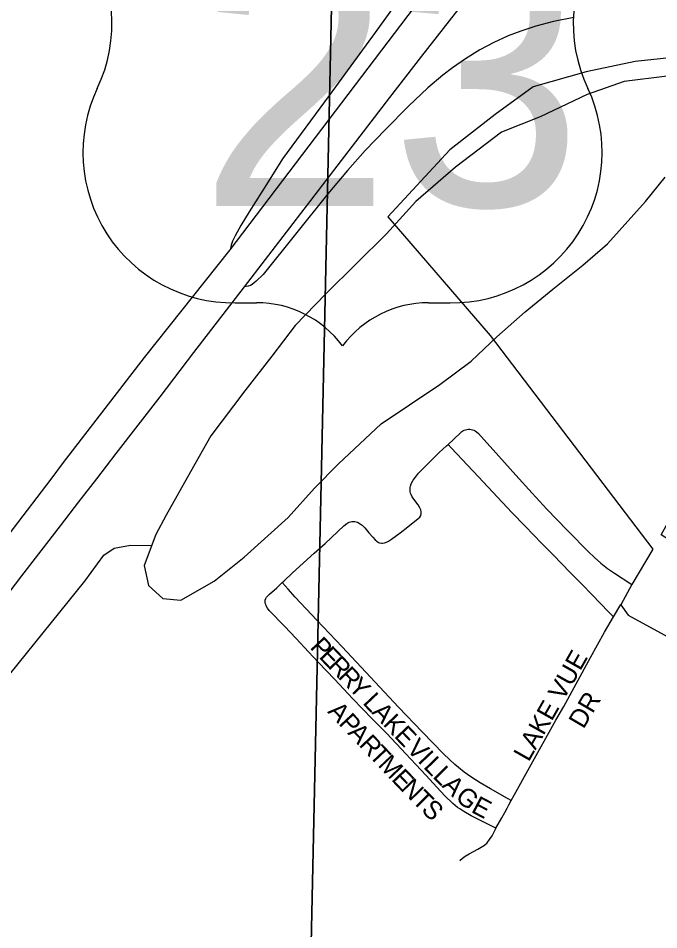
# Model space of a CAD drawing. Extents: x 1443599 to 1910620, y 1028088 to 1361369.
# Drawn here: x 1664571 to 1666300, y 1291997 to 1294458 of the extents above; entities that cross this region are included whole.
import ezdxf

# ---------------------------------------------------------------- set-up
doc = ezdxf.new("R2010")
doc.units = 0
for name, color, linetype in [('GM_X_City_Street', 7, 'Continuous'), ('GM_X_City_Street_Text', 7, 'Continuous'), ('GM_X_Corporation', 7, 'Continuous'), ('GM_X_Interstate_Route', 7, 'Continuous'), ('GM_X_Minor_Lake', 7, 'Continuous'), ('GM_X_Minor_River', 7, 'Continuous'), ('GM_X_Section', 7, 'Continuous'), ('GM_X_US_Location', 7, 'Continuous'), ('GM_X_US_Route', 7, 'Continuous'), ('GM_X_US_Shield', 7, 'Continuous')]:
    doc.layers.add(name, color=color, linetype=linetype)

msp = doc.modelspace()

# ---------------------------------------------------------------- linework, layer by layer
at = {"layer": 'GM_X_City_Street'}
for points in [[(1665731, 1293307.2), (1665746.2, 1293320.8), (1665765.2, 1293339.4), (1665767.9, 1293341.7), (1665771, 1293343.8), (1665774.5, 1293345.6), (1665778.2, 1293347), (1665782, 1293347.8), (1665785.9, 1293348.2), (1665789.7, 1293348.2), (1665793.5, 1293347.7), (1665797.3, 1293346.8), (1665800.9, 1293345.5), (1665804.3, 1293343.7), (1665807.5, 1293341.6), (1665812.9, 1293336.8), (1665828.8, 1293319.7), (1665867.8, 1293275.4), (1665914.3, 1293224.5), (1665957.7, 1293175.3), (1665998.1, 1293132.4), (1666052.7, 1293075.7), (1666073.4, 1293054.7), (1666091.9, 1293035.4), (1666108.8, 1293018.1), (1666126, 1293001.8), (1666143.4, 1292986.3), (1666161.4, 1292972.6), (1666180, 1292959.8), (1666224.2, 1292930.6), (1666227.4, 1292928.6)], [(1665283.7, 1292934), (1665287.6, 1292937.7), (1665311.3, 1292960.5), (1665369.7, 1293013.6), (1665399.2, 1293039.5), (1665449.5, 1293087), (1665457.7, 1293093.5), (1665460.8, 1293095.4), (1665464.2, 1293097.1), (1665467.8, 1293098.5), (1665471.6, 1293099.3), (1665475.7, 1293099.5), (1665479.8, 1293099.2), (1665483.5, 1293098.2), (1665487.1, 1293096.9), (1665493.5, 1293093.2), (1665499.2, 1293088.9), (1665506.7, 1293081.6), (1665517.7, 1293068.9), (1665528.1, 1293056.5), (1665534.6, 1293049.5), (1665539.1, 1293045.6), (1665543.8, 1293042.8), (1665546, 1293041.8), (1665551.4, 1293040.8), (1665553.9, 1293040.8), (1665559.5, 1293041.6), (1665564.9, 1293043.4), (1665570.4, 1293046), (1665578.2, 1293051.2), (1665602.2, 1293068.3), (1665622.8, 1293084.5), (1665650.5, 1293106.9), (1665654.6, 1293111), (1665657.3, 1293115.3), (1665658.7, 1293120.2), (1665658.8, 1293125.4), (1665657.5, 1293130.8), (1665655.2, 1293136), (1665650.3, 1293143.9), (1665638.4, 1293159.8), (1665634.5, 1293165.6), (1665631.2, 1293172.1), (1665629.9, 1293175.5), (1665629, 1293179.2), (1665628.4, 1293182.9), (1665628.4, 1293186.8), (1665628.7, 1293190.5), (1665629.5, 1293194.3), (1665631.9, 1293201.2), (1665637, 1293210.6), (1665642.9, 1293219), (1665651.5, 1293229.4), (1665665.3, 1293243.9), (1665707.3, 1293285.5), (1665726.8, 1293303.4), (1665731, 1293307.2)], [(1666177.9, 1292841.3), (1666164.4, 1292855.2), (1666120, 1292900.7), (1666091.8, 1292929.6), (1666060.8, 1292961.4), (1666014.5, 1293009), (1665984.6, 1293039.6), (1665938.8, 1293086.6), (1665902.8, 1293123.5), (1665813.6, 1293219.9), (1665739.4, 1293298.2), (1665731, 1293307.2)], [(1665860.4, 1292271), (1665847.8, 1292277.2), (1665793.7, 1292304.2), (1665773.6, 1292315.9), (1665762.5, 1292323.3), (1665757, 1292327.3), (1665744.2, 1292337.9), (1665722.7, 1292358.3), (1665701.2, 1292381.4), (1665672, 1292412.9), (1665644.2, 1292442.9), (1665617.4, 1292471.7), (1665565.5, 1292526.4), (1665526.3, 1292566.1), (1665474.1, 1292620.7), (1665424.5, 1292673.2), (1665381.7, 1292718.6), (1665354.9, 1292747.4), (1665321, 1292783.2), (1665289.5, 1292816.4), (1665248.1, 1292859), (1665243.8, 1292864.8), (1665240.3, 1292871.2), (1665238.9, 1292874.7), (1665237.8, 1292878.5), (1665237.3, 1292882.6), (1665237.7, 1292887), (1665239, 1292891.2), (1665241.1, 1292894.9), (1665243.6, 1292897.9), (1665248.8, 1292902.8), (1665268.6, 1292919.9), (1665283.7, 1292934)], [(1665901.6, 1292345.7), (1665891.2, 1292351.6), (1665845.9, 1292376.9), (1665817.7, 1292393.6), (1665792.2, 1292409.4), (1665774.3, 1292422.3), (1665759.1, 1292434.5), (1665749.3, 1292443), (1665734.9, 1292456.1), (1665718.5, 1292472.1), (1665661.5, 1292531.1), (1665597.7, 1292597.4), (1665521.4, 1292678.9), (1665445.7, 1292761.1), (1665377.4, 1292832.3), (1665318.8, 1292894.4), (1665299.3, 1292916.4), (1665283.7, 1292934)], [(1666177.9, 1292841.3), (1666197.7, 1292875)], [(1666021.6, 1292563), (1666043.1, 1292599.3), (1666115.7, 1292731.5), (1666153.7, 1292800.1), (1666177.9, 1292841.3)], [(1665901.6, 1292345.7), (1665909.3, 1292359.9), (1665951.2, 1292434.7), (1666021.6, 1292563)], [(1665860.4, 1292271), (1665876.2, 1292299.3), (1665883.9, 1292313.6), (1665890.2, 1292325.3), (1665895.1, 1292333.8), (1665901.6, 1292345.7)], [(1665763, 1292184), (1665769.8, 1292190.2), (1665777.4, 1292195.7), (1665788.4, 1292202.2), (1665811.8, 1292214.2), (1665820.8, 1292219.5), (1665829.7, 1292225.6), (1665836.2, 1292231.6), (1665843.2, 1292240.2), (1665849.7, 1292250.2), (1665860, 1292270.3), (1665860.4, 1292271)]]:
    msp.add_lwpolyline(points, dxfattribs=at)
at = {"layer": 'GM_X_Corporation'}
msp.add_lwpolyline([(1666933, 1294867.4), (1666645.2, 1294388.4), (1666328.4, 1294351), (1666236.4, 1294340.8), (1666103.6, 1294313.5), (1665960.5, 1294272.6), (1665858.4, 1294197.7), (1665735.7, 1294102.3), (1665568.8, 1293921.8), (1665844.7, 1293601.6), (1666283.7, 1293024.4), (1666227.4, 1292928.6), (1666197, 1292873.8), (1666217.5, 1292846), (1666411.1, 1292740.4), (1666510.6, 1292932.4), (1666306.5, 1293063), (1666559, 1293517.5), (1667099.9, 1294484.9), (1667283.9, 1294373.9), (1667425.9, 1294588.5)], dxfattribs=at)
at = {"layer": 'GM_X_Interstate_Route'}
for points in [[(1665351.8, 1293954.5), (1665573.7, 1294243.9), (1665660.1, 1294355.5), (1665852, 1294601.4), (1665952.5, 1294727.1), (1666058.8, 1294856.6), (1666162.8, 1294979.5), (1666275, 1295108.3), (1666292.9, 1295128.2)], [(1665143.1, 1293832.3), (1665728.5, 1294604.5)], [(1665181.5, 1293732.4), (1665351.8, 1293954.5)], [(1662789.5, 1290777.9), (1662942, 1290976.7), (1663374.2, 1291539.5), (1663500.8, 1291703.1), (1663545.3, 1291764), (1663573.5, 1291800.3), (1663633.7, 1291878.3), (1663700.1, 1291963.9), (1663803.2, 1292099.9), (1663853.9, 1292164.5), (1663871.9, 1292187.9), (1664099.8, 1292484.8), (1664156.2, 1292557.4), (1664209.9, 1292627.9), (1664339.8, 1292797.2), (1664494.8, 1292996.9), (1664558.4, 1293080.5), (1664659.9, 1293213.7), (1664693.5, 1293258.2), (1664805.6, 1293404), (1664912, 1293541.6), (1665143.1, 1293832.3)], [(1663146.8, 1291084.3), (1663173.3, 1291118.7), (1663261, 1291233.4), (1663286.5, 1291267.6), (1663458.7, 1291491.5), (1663548.8, 1291608.6), (1663600.6, 1291676.5), (1663743, 1291861), (1663811, 1291949.5), (1663997.3, 1292191.5), (1664087.6, 1292308.3), (1664149.3, 1292389.3), (1664205.3, 1292462.2), (1664289.1, 1292571.8), (1664397.3, 1292712.2), (1664580.7, 1292952.3), (1664685, 1293087.4), (1664734.9, 1293152.6), (1664783.6, 1293214.6), (1664835.5, 1293282.4), (1664953.9, 1293435.6), (1665045.3, 1293555.8), (1665181.5, 1293732.4)]]:
    msp.add_lwpolyline(points, dxfattribs=at)
at = {"layer": 'GM_X_Minor_Lake'}
msp.add_line((1666013.8, 1293726.1), (1666094.4, 1293791.2), dxfattribs=at)
for points in [[(1666322.4, 1294301.4), (1666206.5, 1294286.8), (1666106.3, 1294252), (1665979.9, 1294191.5), (1665875.7, 1294150.7), (1665750.8, 1294056.1), (1665643.8, 1293963.2), (1665564.9, 1293876), (1665401.3, 1293713.7), (1665318.4, 1293628.6), (1665255.5, 1293545.2), (1665182.5, 1293451.9), (1665091.1, 1293330.8), (1665036, 1293233.3), (1664970.7, 1293115.9), (1664942.1, 1293064.2), (1664911.1, 1292980.4), (1664922.3, 1292926.1), (1664961.8, 1292891.6), (1665009.6, 1292887), (1665100, 1292937.9), (1665180.6, 1293003.1), (1665299.7, 1293109.8), (1665370.5, 1293189.1), (1665435.2, 1293254.4), (1665550.3, 1293363.2), (1665626.8, 1293414.3), (1665709.3, 1293469.4), (1665793.8, 1293532.4), (1665862.5, 1293597.7), (1665939.2, 1293664.9), (1666013.8, 1293726.1)], [(1666094.4, 1293791.2), (1666161, 1293848.5), (1666264.2, 1293963.4), (1666316.9, 1294028.9)]]:
    msp.add_lwpolyline(points, dxfattribs=at)
at = {"layer": 'GM_X_Minor_River'}
msp.add_lwpolyline([(1668005.2, 1280607.9), (1667369.6, 1281886.3), (1666499.1, 1283656.6), (1665904.4, 1284858.3), (1665154.1, 1286362.6), (1664609.9, 1287461.5), (1663966.5, 1288754), (1663346.5, 1290002.1), (1662996.5, 1290695.8), (1663298.8, 1291088.8), (1663631.4, 1291511.5), (1664071.6, 1292079.1), (1664434.7, 1292547.5), (1664750.9, 1292938.3), (1664801.7, 1293007.8), (1664829.9, 1293027.5), (1664873.9, 1293035), (1664931, 1293034.2)], dxfattribs=at)
at = {"layer": 'GM_X_Section'}
for points in [[(1665442.5, 1295692.2), (1665325.3, 1290300.7), (1659972.3, 1290315.2), (1660038.3, 1292903.7), (1664833.2, 1295167.5), (1664574.3, 1295722.4)], [(1665442.5, 1295692.2), (1670832.3, 1295599), (1670687.1, 1290213.8), (1665325.3, 1290300.7)]]:
    msp.add_lwpolyline(points, close=True, dxfattribs=at)
at = {"layer": 'GM_X_US_Route'}
for points in [[(1666052.2, 1295417.8), (1666039.2, 1295398.8), (1666026.3, 1295376.9), (1666014.9, 1295357.4), (1665998, 1295325.4), (1665970.1, 1295262.3), (1665918.6, 1295141.5), (1665840.2, 1294957.1), (1665791.7, 1294845.7), (1665757.4, 1294771.1), (1665726.2, 1294709.6), (1665693.7, 1294652.5), (1665657, 1294594.1), (1665609, 1294523.5), (1665534.1, 1294419.6), (1665410.7, 1294249.4), (1665284.4, 1294078), (1665245.9, 1294016.1), (1665194.5, 1293935.3), (1665172, 1293898.5), (1665156.5, 1293870.8), (1665149.3, 1293855.9), (1665145.8, 1293845.3), (1665143.1, 1293832.3)], [(1666070.1, 1294460.3), (1666015.5, 1294449.2), (1665967.8, 1294436.6), (1665927.3, 1294423.2), (1665893.7, 1294410), (1665855, 1294392.2), (1665817.3, 1294372.2), (1665778, 1294348.4), (1665742.9, 1294324.1), (1665716.8, 1294304.2), (1665676.8, 1294270.1), (1665624.3, 1294220.5), (1665561.9, 1294157.6), (1665507.6, 1294100.5), (1665459.4, 1294046.7), (1665406.5, 1293983.9), (1665232, 1293766.3), (1665213.4, 1293748.4), (1665202.6, 1293739.2), (1665197.9, 1293736.5), (1665191.4, 1293734.1), (1665181.5, 1293732.4)]]:
    msp.add_lwpolyline(points, dxfattribs=at)
at = {"layer": 'GM_X_US_Shield'}
for p, q in [((1665156.4, 1293689.7), (1665214.4, 1293689.7)), ((1665678.4, 1293689.7), (1665736.4, 1293689.7))]:
    msp.add_line(p, q, dxfattribs=at)
for centre, radius, start, end in [((1664417.7, 1294442.9), 406.1, 334.5471, 35.0009), ((1666475.1, 1294442.9), 406.1, 144.9991, 205.4529), ((1665151.8, 1294095.7), 406.1, 154.8319, 270.6383), ((1665741, 1294095.7), 406.1, 269.3617, 25.1681), ((1665214.4, 1293399.7), 290, 36.8699, 90), ((1665678.4, 1293399.7), 290, 90, 143.1301)]:
    msp.add_arc(centre, radius, start, end, dxfattribs=at)

# ---------------------------------------------------------------- texts
at = {"layer": 'GM_X_City_Street_Text'}
for s, rotation, p in [('P', 313.4738, (1665356.4, 1292758.1)), ('E', 313.4821, (1665380.6, 1292732.6)), ('R', 313.4767, (1665404.8, 1292707)), ('LAKE VUE', 60.4605, (1665948.5, 1292448.1)), ('R', 313.4767, (1665432.1, 1292678.3)), ('Y', 313.4864, (1665459.3, 1292649.6)), ('L', 313.4738, (1665498.7, 1292608.1)), ('DR', 59.545, (1666096.6, 1292536.8)), ('A', 313.269, (1665404, 1292584.5)), ('P', 313.2608, (1665434.1, 1292552.5)), ('A', 313.4705, (1665522.9, 1292582.5)), ('K', 313.4864, (1665553.2, 1292550.6)), ('A', 313.2635, (1665458.2, 1292526.9)), ('E', 313.4821, (1665583.5, 1292518.7)), ('R', 313.2653, (1665488.4, 1292494.8)), ('V', 313.4705, (1665616.8, 1292483.5)), ('T', 313.2608, (1665515.5, 1292466)), ('M', 313.3312, (1665539.7, 1292440.3)), ('I', 313.4874, (1665647.1, 1292451.6)), ('L', 314.1056, (1665662.6, 1292435.2)), ('L', 314.87, (1665687.6, 1292409.4)), ('E', 313.6072, (1665576.1, 1292401.7)), ('N', 314.0754, (1665600.7, 1292375.9)), ('A', 315.2538, (1665712.7, 1292384.2)), ('T', 314.6922, (1665631.7, 1292343.9)), ('G', 320.6234, (1665747.8, 1292349.8)), ('S', 314.9229, (1665656.6, 1292318.7)), ('E', 332.0883, (1665790.9, 1292315.8))]:
    msp.add_text(s, height=50, rotation=rotation, dxfattribs=at).set_placement(p)
at = {"layer": 'GM_X_US_Location'}
for s in ['0', '/']:
    msp.add_text(s, height=1, dxfattribs=at).set_placement((1665446.1, 1294293.3))
msp.add_text('23', height=1, rotation=0, dxfattribs=at).set_placement((1665239.6, 1294086.3))
at = {"layer": 'GM_X_US_Shield'}
msp.add_text('23', height=696.1, dxfattribs=at).set_placement((1665058.9, 1293950.7))

doc.saveas('drawing.dxf')
